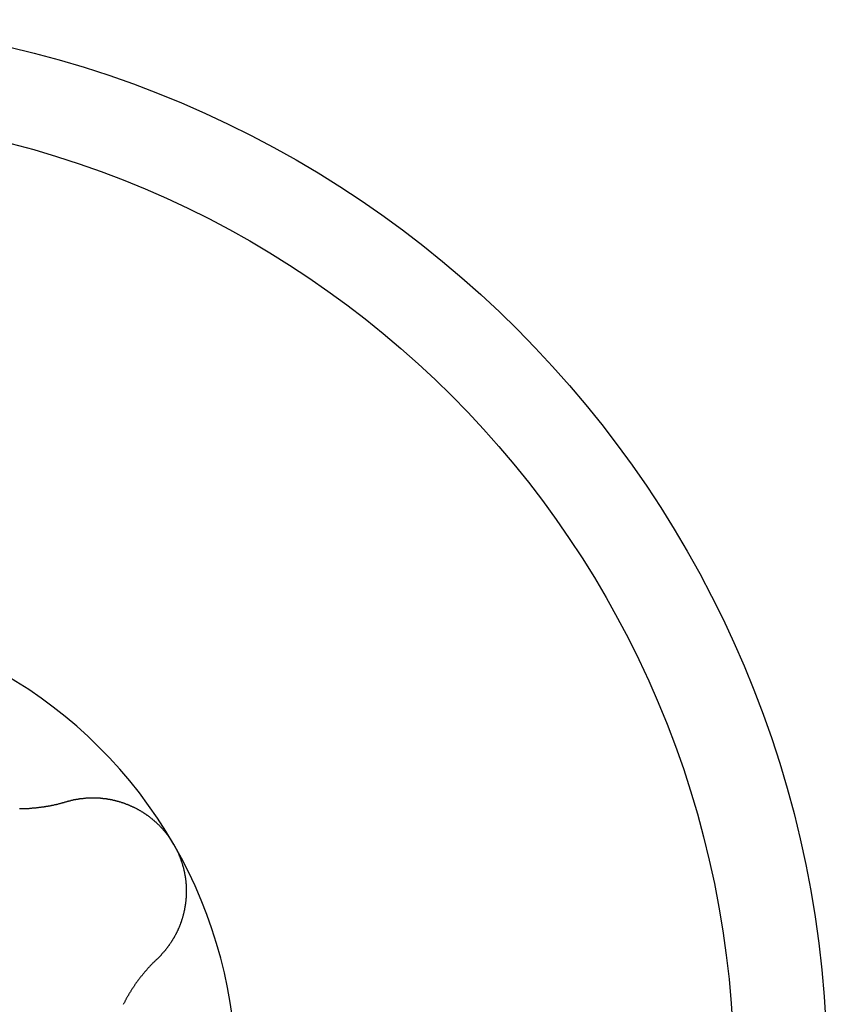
# Model space of a CAD drawing. Extents: x 1107 to 4046, y 937 to 3355.
# Tile 708 of 861: x 2095.18 to 2099.08, y 3217.67 to 3222.42. Entities that reach past the tile are written whole.
import ezdxf

# ---------------------------------------------------------------- set-up
doc = ezdxf.new("R2010")
doc.units = 0
doc.layers.add('KF_VIDA_L___C_BOTTOM', color=7, linetype='CONTINUOUS')

# ---------------------------------------------------------------- blocks, each defined once
blk = doc.blocks.new('KF_VIDA_L___C_BOTTOM')
at = {"layer": 'KF_VIDA_L___C_BOTTOM'}
for points in [[(-91.7954, 343.598, 0), (-91.7927, 343.598, 0), (-91.7899, 343.598, 0), (-91.7871, 343.598, 0), (-91.7844, 343.598, 0), (-91.7816, 343.598, 0), (-91.7788, 343.598, 0), (-91.7761, 343.598, 0), (-91.7734, 343.598, 0), (-91.7706, 343.598, 0), (-91.7679, 343.599, 0), (-91.7652, 343.599, 0), (-91.7625, 343.599, 0), (-91.7598, 343.599, 0), (-91.7571, 343.599, 0), (-91.7544, 343.599, 0), (-91.7517, 343.599, 0), (-91.7491, 343.599, 0), (-91.7464, 343.6, 0), (-91.7438, 343.6, 0), (-91.7411, 343.6, 0), (-91.7384, 343.6, 0), (-91.7358, 343.6, 0), (-91.7331, 343.601, 0), (-91.7304, 343.601, 0), (-91.7278, 343.601, 0), (-91.7251, 343.601, 0), (-91.7224, 343.602, 0), (-91.7198, 343.602, 0), (-91.7171, 343.602, 0), (-91.7144, 343.602, 0), (-91.7117, 343.603, 0), (-91.7091, 343.603, 0), (-91.7064, 343.603, 0), (-91.7037, 343.603, 0), (-91.701, 343.604, 0), (-91.6984, 343.604, 0), (-91.6957, 343.604, 0), (-91.693, 343.605, 0), (-91.6903, 343.605, 0), (-91.6876, 343.606, 0), (-91.6849, 343.606, 0), (-91.6823, 343.606, 0), (-91.6796, 343.607, 0), (-91.6769, 343.607, 0), (-91.6742, 343.608, 0), (-91.6715, 343.608, 0), (-91.6688, 343.608, 0), (-91.6662, 343.609, 0), (-91.6635, 343.609, 0), (-91.6608, 343.61, 0), (-91.6581, 343.61, 0), (-91.6554, 343.611, 0), (-91.6527, 343.611, 0), (-91.6501, 343.612, 0), (-91.6474, 343.612, 0), (-91.6447, 343.613, 0), (-91.642, 343.613, 0), (-91.6393, 343.614, 0), (-91.6367, 343.614, 0), (-91.634, 343.615, 0), (-91.6313, 343.615, 0), (-91.6286, 343.616, 0), (-91.6259, 343.617, 0), (-91.6233, 343.617, 0), (-91.6206, 343.618, 0), (-91.6179, 343.618, 0), (-91.6153, 343.619, 0), (-91.6126, 343.62, 0), (-91.6099, 343.62, 0), (-91.6073, 343.621, 0), (-91.6046, 343.622, 0), (-91.6019, 343.622, 0), (-91.5993, 343.623, 0), (-91.5966, 343.624, 0), (-91.594, 343.624, 0), (-91.5913, 343.625, 0), (-91.5887, 343.626, 0), (-91.586, 343.627, 0), (-91.5834, 343.627, 0), (-91.5807, 343.628, 0), (-91.5781, 343.629, 0), (-91.5754, 343.63, 0), (-91.5728, 343.63, 0), (-91.5702, 343.631, 0)], [(-91.5702, 343.631, 0), (-91.568, 343.632, 0), (-91.5658, 343.632, 0), (-91.5637, 343.633, 0), (-91.5615, 343.634, 0), (-91.5593, 343.634, 0), (-91.5571, 343.635, 0), (-91.5549, 343.635, 0), (-91.5528, 343.636, 0), (-91.5506, 343.636, 0), (-91.5484, 343.637, 0), (-91.5462, 343.638, 0), (-91.544, 343.638, 0), (-91.5418, 343.639, 0), (-91.5396, 343.639, 0), (-91.5373, 343.64, 0), (-91.5351, 343.64, 0), (-91.5329, 343.641, 0), (-91.5307, 343.641, 0), (-91.5285, 343.641, 0), (-91.5263, 343.642, 0), (-91.524, 343.642, 0), (-91.5218, 343.643, 0), (-91.5196, 343.643, 0), (-91.5173, 343.643, 0), (-91.5151, 343.644, 0), (-91.5129, 343.644, 0), (-91.5106, 343.645, 0), (-91.5084, 343.645, 0), (-91.5061, 343.645, 0), (-91.5039, 343.646, 0), (-91.5017, 343.646, 0), (-91.4994, 343.646, 0), (-91.4972, 343.646, 0), (-91.4949, 343.647, 0), (-91.4927, 343.647, 0), (-91.4904, 343.647, 0), (-91.4881, 343.647, 0), (-91.4859, 343.648, 0), (-91.4836, 343.648, 0), (-91.4814, 343.648, 0), (-91.4791, 343.648, 0), (-91.4769, 343.648, 0), (-91.4746, 343.649, 0), (-91.4723, 343.649, 0), (-91.4701, 343.649, 0), (-91.4678, 343.649, 0), (-91.4656, 343.649, 0), (-91.4633, 343.649, 0), (-91.461, 343.649, 0), (-91.4588, 343.65, 0), (-91.4565, 343.65, 0), (-91.4542, 343.65, 0), (-91.452, 343.65, 0), (-91.4497, 343.65, 0), (-91.4475, 343.65, 0), (-91.4452, 343.65, 0), (-91.4429, 343.65, 0), (-91.4407, 343.65, 0), (-91.4384, 343.65, 0), (-91.4361, 343.65, 0), (-91.4339, 343.65, 0), (-91.4316, 343.65, 0), (-91.4294, 343.65, 0), (-91.4271, 343.65, 0), (-91.4249, 343.65, 0), (-91.4226, 343.65, 0), (-91.4203, 343.649, 0), (-91.4181, 343.649, 0), (-91.4158, 343.649, 0), (-91.4136, 343.649, 0), (-91.4113, 343.649, 0), (-91.4091, 343.649, 0), (-91.4069, 343.649, 0), (-91.4046, 343.648, 0), (-91.4024, 343.648, 0), (-91.4001, 343.648, 0), (-91.3979, 343.648, 0), (-91.3957, 343.648, 0), (-91.3934, 343.647, 0), (-91.3912, 343.647, 0), (-91.389, 343.647, 0), (-91.3867, 343.647, 0), (-91.3845, 343.646, 0), (-91.3823, 343.646, 0), (-91.3801, 343.646, 0), (-91.3779, 343.646, 0), (-91.3756, 343.645, 0), (-91.3734, 343.645, 0), (-91.3712, 343.645, 0), (-91.369, 343.644, 0), (-91.3667, 343.644, 0), (-91.3645, 343.643, 0), (-91.3623, 343.643, 0), (-91.36, 343.643, 0), (-91.3578, 343.642, 0), (-91.3555, 343.642, 0), (-91.3533, 343.641, 0), (-91.351, 343.641, 0), (-91.3488, 343.64, 0), (-91.3465, 343.64, 0), (-91.3443, 343.639, 0), (-91.3421, 343.639, 0), (-91.3398, 343.638, 0), (-91.3375, 343.638, 0), (-91.3353, 343.637, 0), (-91.333, 343.637, 0), (-91.3308, 343.636, 0), (-91.3285, 343.636, 0), (-91.3263, 343.635, 0), (-91.324, 343.634, 0), (-91.3218, 343.634, 0), (-91.3195, 343.633, 0), (-91.3173, 343.632, 0), (-91.315, 343.632, 0), (-91.3128, 343.631, 0), (-91.3105, 343.63, 0), (-91.3083, 343.63, 0), (-91.306, 343.629, 0), (-91.3038, 343.628, 0), (-91.3015, 343.628, 0), (-91.2993, 343.627, 0), (-91.297, 343.626, 0), (-91.2948, 343.625, 0), (-91.2925, 343.625, 0), (-91.2903, 343.624, 0), (-91.288, 343.623, 0), (-91.2858, 343.622, 0), (-91.2836, 343.621, 0), (-91.2813, 343.62, 0), (-91.2791, 343.62, 0), (-91.2769, 343.619, 0), (-91.2746, 343.618, 0), (-91.2724, 343.617, 0), (-91.2702, 343.616, 0), (-91.268, 343.615, 0), (-91.2658, 343.614, 0), (-91.2635, 343.613, 0), (-91.2613, 343.612, 0), (-91.2591, 343.611, 0), (-91.2569, 343.61, 0), (-91.2547, 343.609, 0), (-91.2525, 343.608, 0), (-91.2503, 343.607, 0), (-91.2481, 343.606, 0), (-91.246, 343.605, 0), (-91.2438, 343.604, 0), (-91.2416, 343.603, 0), (-91.2394, 343.602, 0), (-91.2373, 343.601, 0), (-91.2351, 343.6, 0), (-91.2329, 343.599, 0), (-91.2308, 343.598, 0), (-91.2286, 343.597, 0), (-91.2265, 343.595, 0), (-91.2243, 343.594, 0), (-91.2222, 343.593, 0), (-91.2201, 343.592, 0), (-91.218, 343.591, 0), (-91.2158, 343.589, 0), (-91.2137, 343.588, 0), (-91.2116, 343.587, 0), (-91.2095, 343.586, 0), (-91.2074, 343.585, 0), (-91.2053, 343.583, 0), (-91.2033, 343.582, 0), (-91.2012, 343.581, 0), (-91.1991, 343.579, 0), (-91.1971, 343.578, 0), (-91.195, 343.577, 0), (-91.1929, 343.575, 0), (-91.1909, 343.574, 0), (-91.1889, 343.573, 0), (-91.1868, 343.571, 0), (-91.1848, 343.57, 0), (-91.1828, 343.568, 0), (-91.1808, 343.567, 0), (-91.1788, 343.566, 0), (-91.1768, 343.564, 0), (-91.1748, 343.563, 0), (-91.1729, 343.561, 0), (-91.1709, 343.56, 0), (-91.1689, 343.558, 0), (-91.167, 343.557, 0), (-91.165, 343.555, 0), (-91.1631, 343.554, 0), (-91.1612, 343.552, 0), (-91.1592, 343.551, 0), (-91.1573, 343.549, 0), (-91.1554, 343.548, 0), (-91.1535, 343.546, 0), (-91.1516, 343.544, 0), (-91.1498, 343.543, 0), (-91.1479, 343.541, 0), (-91.146, 343.54, 0), (-91.1442, 343.538, 0), (-91.1423, 343.536, 0), (-91.1405, 343.535, 0), (-91.1387, 343.533, 0), (-91.1369, 343.531, 0), (-91.1351, 343.53, 0), (-91.1333, 343.528, 0), (-91.1315, 343.526, 0), (-91.1297, 343.525, 0), (-91.1279, 343.523, 0), (-91.1261, 343.521, 0), (-91.1244, 343.519, 0), (-91.1226, 343.518, 0), (-91.1209, 343.516, 0), (-91.1192, 343.514, 0), (-91.1175, 343.512, 0), (-91.1158, 343.511, 0), (-91.1141, 343.509, 0), (-91.1124, 343.507, 0), (-91.1107, 343.505, 0), (-91.109, 343.503, 0), (-91.1074, 343.502, 0), (-91.1057, 343.5, 0), (-91.1041, 343.498, 0), (-91.1025, 343.496, 0), (-91.1009, 343.494, 0), (-91.0993, 343.492, 0), (-91.0977, 343.49, 0), (-91.0961, 343.489, 0), (-91.0945, 343.487, 0), (-91.093, 343.485, 0), (-91.0914, 343.483, 0), (-91.0899, 343.481, 0), (-91.0883, 343.479, 0), (-91.0868, 343.477, 0), (-91.0853, 343.475, 0), (-91.0838, 343.473, 0), (-91.0823, 343.471, 0), (-91.0809, 343.469, 0), (-91.0794, 343.467, 0), (-91.0779, 343.466, 0), (-91.0765, 343.464, 0), (-91.0751, 343.462, 0), (-91.0737, 343.46, 0), (-91.0723, 343.458, 0), (-91.0709, 343.456, 0), (-91.0695, 343.454, 0), (-91.0681, 343.452, 0), (-91.0668, 343.45, 0), (-91.0654, 343.448, 0), (-91.0641, 343.446, 0), (-91.0628, 343.444, 0), (-91.0615, 343.441, 0), (-91.0602, 343.439, 0), (-91.0589, 343.437, 0), (-91.0576, 343.435, 0), (-91.0563, 343.433, 0), (-91.0551, 343.431, 0), (-91.0539, 343.429, 0), (-91.0527, 343.427, 0), (-91.0514, 343.425, 0)], [(-91.0514, 343.425, 0), (-91.0502, 343.423, 0), (-91.0491, 343.421, 0), (-91.0479, 343.419, 0), (-91.0467, 343.417, 0), (-91.0456, 343.414, 0), (-91.0444, 343.412, 0), (-91.0433, 343.41, 0), (-91.0422, 343.408, 0), (-91.0411, 343.406, 0), (-91.04, 343.404, 0), (-91.0389, 343.402, 0), (-91.0378, 343.399, 0), (-91.0367, 343.397, 0), (-91.0357, 343.395, 0), (-91.0346, 343.393, 0), (-91.0336, 343.391, 0), (-91.0326, 343.388, 0), (-91.0316, 343.386, 0), (-91.0306, 343.384, 0), (-91.0296, 343.382, 0), (-91.0286, 343.38, 0), (-91.0277, 343.377, 0), (-91.0267, 343.375, 0), (-91.0258, 343.373, 0), (-91.0248, 343.371, 0), (-91.0239, 343.368, 0), (-91.023, 343.366, 0), (-91.0221, 343.364, 0), (-91.0213, 343.361, 0), (-91.0204, 343.359, 0), (-91.0195, 343.357, 0), (-91.0187, 343.355, 0), (-91.0178, 343.352, 0), (-91.017, 343.35, 0), (-91.0162, 343.348, 0), (-91.0154, 343.345, 0), (-91.0146, 343.343, 0), (-91.0139, 343.341, 0), (-91.0131, 343.338, 0), (-91.0123, 343.336, 0), (-91.0116, 343.334, 0), (-91.0109, 343.331, 0), (-91.0102, 343.329, 0), (-91.0095, 343.326, 0), (-91.0088, 343.324, 0), (-91.0081, 343.322, 0), (-91.0075, 343.319, 0), (-91.0068, 343.317, 0), (-91.0062, 343.315, 0), (-91.0055, 343.312, 0), (-91.0049, 343.31, 0), (-91.0043, 343.307, 0), (-91.0037, 343.305, 0), (-91.0032, 343.303, 0), (-91.0026, 343.3, 0), (-91.0021, 343.298, 0), (-91.0015, 343.295, 0), (-91.001, 343.293, 0), (-91.0005, 343.291, 0), (-91, 343.288, 0), (-90.9995, 343.286, 0), (-90.9991, 343.283, 0), (-90.9986, 343.281, 0), (-90.9982, 343.279, 0), (-90.9977, 343.276, 0), (-90.9973, 343.274, 0), (-90.9969, 343.271, 0), (-90.9965, 343.269, 0), (-90.9961, 343.266, 0), (-90.9958, 343.264, 0), (-90.9954, 343.261, 0), (-90.9951, 343.259, 0), (-90.9948, 343.257, 0), (-90.9945, 343.254, 0), (-90.9942, 343.252, 0), (-90.9939, 343.249, 0), (-90.9936, 343.247, 0), (-90.9934, 343.244, 0), (-90.9931, 343.242, 0), (-90.9929, 343.24, 0), (-90.9927, 343.237, 0), (-90.9925, 343.235, 0), (-90.9923, 343.232, 0), (-90.9921, 343.23, 0), (-90.992, 343.227, 0), (-90.9918, 343.225, 0), (-90.9917, 343.222, 0), (-90.9916, 343.22, 0), (-90.9915, 343.217, 0), (-90.9914, 343.215, 0), (-90.9913, 343.213, 0), (-90.9913, 343.21, 0), (-90.9912, 343.208, 0), (-90.9912, 343.205, 0), (-90.9912, 343.203, 0), (-90.9912, 343.2, 0), (-90.9912, 343.198, 0), (-90.9912, 343.196, 0), (-90.9913, 343.193, 0), (-90.9913, 343.191, 0), (-90.9914, 343.188, 0), (-90.9914, 343.186, 0), (-90.9915, 343.183, 0), (-90.9916, 343.181, 0), (-90.9918, 343.178, 0), (-90.9919, 343.176, 0), (-90.992, 343.174, 0), (-90.9922, 343.171, 0), (-90.9923, 343.169, 0), (-90.9925, 343.166, 0), (-90.9927, 343.164, 0), (-90.9929, 343.162, 0), (-90.9931, 343.159, 0), (-90.9934, 343.157, 0), (-90.9936, 343.154, 0), (-90.9939, 343.152, 0), (-90.9941, 343.15, 0), (-90.9944, 343.147, 0), (-90.9947, 343.145, 0), (-90.995, 343.142, 0), (-90.9953, 343.14, 0), (-90.9957, 343.138, 0), (-90.996, 343.135, 0), (-90.9964, 343.133, 0), (-90.9967, 343.131, 0), (-90.9971, 343.128, 0), (-90.9975, 343.126, 0), (-90.9979, 343.123, 0), (-90.9983, 343.121, 0), (-90.9987, 343.119, 0), (-90.9992, 343.116, 0), (-90.9996, 343.114, 0), (-91.0001, 343.112, 0), (-91.0005, 343.109, 0), (-91.001, 343.107, 0), (-91.0015, 343.105, 0), (-91.002, 343.103, 0), (-91.0025, 343.1, 0), (-91.003, 343.098, 0), (-91.0036, 343.096, 0), (-91.0041, 343.093, 0), (-91.0047, 343.091, 0), (-91.0052, 343.089, 0), (-91.0058, 343.087, 0), (-91.0064, 343.084, 0), (-91.007, 343.082, 0), (-91.0076, 343.08, 0), (-91.0083, 343.078, 0), (-91.0089, 343.075, 0), (-91.0095, 343.073, 0), (-91.0102, 343.071, 0), (-91.0108, 343.069, 0), (-91.0115, 343.066, 0), (-91.0122, 343.064, 0), (-91.0129, 343.062, 0), (-91.0136, 343.06, 0), (-91.0143, 343.058, 0), (-91.015, 343.055, 0), (-91.0158, 343.053, 0), (-91.0165, 343.051, 0), (-91.0173, 343.049, 0), (-91.018, 343.047, 0), (-91.0188, 343.045, 0), (-91.0196, 343.043, 0), (-91.0204, 343.04, 0), (-91.0212, 343.038, 0), (-91.022, 343.036, 0), (-91.0228, 343.034, 0), (-91.0237, 343.032, 0), (-91.0245, 343.03, 0), (-91.0254, 343.028, 0), (-91.0262, 343.026, 0), (-91.0271, 343.024, 0), (-91.028, 343.022, 0), (-91.0289, 343.02, 0), (-91.0298, 343.018, 0), (-91.0307, 343.016, 0), (-91.0316, 343.014, 0), (-91.0326, 343.011, 0), (-91.0335, 343.009, 0), (-91.0345, 343.007, 0), (-91.0354, 343.005, 0), (-91.0364, 343.003, 0), (-91.0374, 343.001, 0), (-91.0384, 342.999, 0), (-91.0394, 342.997, 0), (-91.0405, 342.995, 0), (-91.0415, 342.993, 0), (-91.0425, 342.991, 0), (-91.0436, 342.989, 0), (-91.0447, 342.987, 0), (-91.0457, 342.985, 0), (-91.0468, 342.983, 0), (-91.0479, 342.981, 0), (-91.049, 342.979, 0), (-91.0501, 342.977, 0), (-91.0513, 342.975, 0), (-91.0524, 342.974, 0), (-91.0535, 342.972, 0), (-91.0547, 342.97, 0), (-91.0559, 342.968, 0), (-91.057, 342.966, 0), (-91.0582, 342.964, 0), (-91.0594, 342.962, 0), (-91.0606, 342.96, 0), (-91.0618, 342.958, 0), (-91.0631, 342.956, 0), (-91.0643, 342.954, 0), (-91.0655, 342.952, 0), (-91.0668, 342.95, 0), (-91.0681, 342.949, 0), (-91.0693, 342.947, 0), (-91.0706, 342.945, 0), (-91.0719, 342.943, 0), (-91.0732, 342.941, 0), (-91.0745, 342.939, 0), (-91.0758, 342.937, 0), (-91.0772, 342.936, 0), (-91.0785, 342.934, 0), (-91.0798, 342.932, 0), (-91.0812, 342.93, 0), (-91.0826, 342.928, 0), (-91.0839, 342.926, 0), (-91.0853, 342.925, 0), (-91.0867, 342.923, 0), (-91.0881, 342.921, 0), (-91.0895, 342.919, 0), (-91.0909, 342.918, 0), (-91.0923, 342.916, 0), (-91.0938, 342.914, 0), (-91.0952, 342.912, 0), (-91.0967, 342.911, 0), (-91.0981, 342.909, 0), (-91.0996, 342.907, 0), (-91.1011, 342.905, 0), (-91.1026, 342.904, 0), (-91.1041, 342.902, 0), (-91.1056, 342.9, 0), (-91.1071, 342.899, 0), (-91.1086, 342.897, 0), (-91.1101, 342.895, 0), (-91.1116, 342.894, 0), (-91.1132, 342.892, 0), (-91.1147, 342.89, 0), (-91.1163, 342.889, 0), (-91.1179, 342.887, 0), (-91.1194, 342.885, 0), (-91.121, 342.884, 0), (-91.1226, 342.882, 0), (-91.1242, 342.881, 0), (-91.1258, 342.879, 0), (-91.1274, 342.877, 0), (-91.129, 342.876, 0), (-91.1307, 342.874, 0), (-91.1323, 342.873, 0)], [(-91.1323, 342.873, 0), (-91.1343, 342.871, 0), (-91.1363, 342.869, 0), (-91.1383, 342.867, 0), (-91.1402, 342.865, 0), (-91.1422, 342.863, 0), (-91.1442, 342.861, 0), (-91.1461, 342.859, 0), (-91.1481, 342.857, 0), (-91.15, 342.855, 0), (-91.1519, 342.854, 0), (-91.1539, 342.852, 0), (-91.1558, 342.85, 0), (-91.1577, 342.848, 0), (-91.1596, 342.846, 0), (-91.1615, 342.844, 0), (-91.1634, 342.842, 0), (-91.1653, 342.84, 0), (-91.1671, 342.838, 0), (-91.169, 342.836, 0), (-91.1709, 342.834, 0), (-91.1727, 342.832, 0), (-91.1746, 342.83, 0), (-91.1764, 342.828, 0), (-91.1782, 342.826, 0), (-91.1801, 342.824, 0), (-91.1819, 342.821, 0), (-91.1837, 342.819, 0), (-91.1855, 342.817, 0), (-91.1873, 342.815, 0), (-91.189, 342.813, 0), (-91.1908, 342.811, 0), (-91.1926, 342.809, 0), (-91.1943, 342.807, 0), (-91.1961, 342.805, 0), (-91.1978, 342.803, 0), (-91.1996, 342.801, 0), (-91.2013, 342.799, 0), (-91.203, 342.797, 0), (-91.2047, 342.794, 0), (-91.2064, 342.792, 0), (-91.2081, 342.79, 0), (-91.2098, 342.788, 0), (-91.2115, 342.786, 0), (-91.2132, 342.784, 0), (-91.2148, 342.782, 0), (-91.2165, 342.779, 0), (-91.2181, 342.777, 0), (-91.2197, 342.775, 0), (-91.2214, 342.773, 0), (-91.223, 342.771, 0), (-91.2246, 342.769, 0), (-91.2262, 342.767, 0), (-91.2278, 342.764, 0), (-91.2294, 342.762, 0), (-91.231, 342.76, 0), (-91.2325, 342.758, 0), (-91.2341, 342.756, 0), (-91.2356, 342.753, 0), (-91.2372, 342.751, 0), (-91.2387, 342.749, 0), (-91.2402, 342.747, 0), (-91.2417, 342.745, 0), (-91.2432, 342.742, 0), (-91.2447, 342.74, 0), (-91.2462, 342.738, 0), (-91.2477, 342.736, 0), (-91.2492, 342.734, 0), (-91.2506, 342.731, 0), (-91.2521, 342.729, 0), (-91.2536, 342.727, 0), (-91.255, 342.725, 0), (-91.2565, 342.722, 0), (-91.2579, 342.72, 0), (-91.2594, 342.718, 0), (-91.2608, 342.715, 0), (-91.2622, 342.713, 0), (-91.2637, 342.711, 0), (-91.2651, 342.708, 0), (-91.2665, 342.706, 0), (-91.2679, 342.704, 0), (-91.2693, 342.701, 0), (-91.2707, 342.699, 0), (-91.2721, 342.697, 0), (-91.2735, 342.694, 0), (-91.2749, 342.692, 0), (-91.2763, 342.689, 0), (-91.2777, 342.687, 0), (-91.279, 342.684, 0), (-91.2804, 342.682, 0), (-91.2817, 342.679, 0), (-91.2831, 342.677, 0), (-91.2844, 342.675, 0), (-91.2858, 342.672, 0), (-91.2871, 342.67, 0), (-91.2884, 342.667, 0), (-91.2898, 342.664, 0), (-91.2911, 342.662, 0), (-91.2924, 342.659, 0), (-91.2937, 342.657, 0), (-91.295, 342.654, 0)]]:
    blk.add_polyline3d(points, dxfattribs=at)
for radius in [5.1, 4.65]:
    blk.add_circle((-93, 342.3), radius, dxfattribs=at)
for start, end in [(30, 90), (330, 30)]:
    blk.add_arc((-93, 342.3), 2.25, start, end, dxfattribs=at)

msp = doc.modelspace()

# ---------------------------------------------------------------- block references
at = {"layer": 'KF_VIDA_L___C_BOTTOM'}
msp.add_blockref('KF_VIDA_L___C_BOTTOM', (2186.9791, 2875.0183), dxfattribs=at)

doc.saveas('drawing.dxf')
